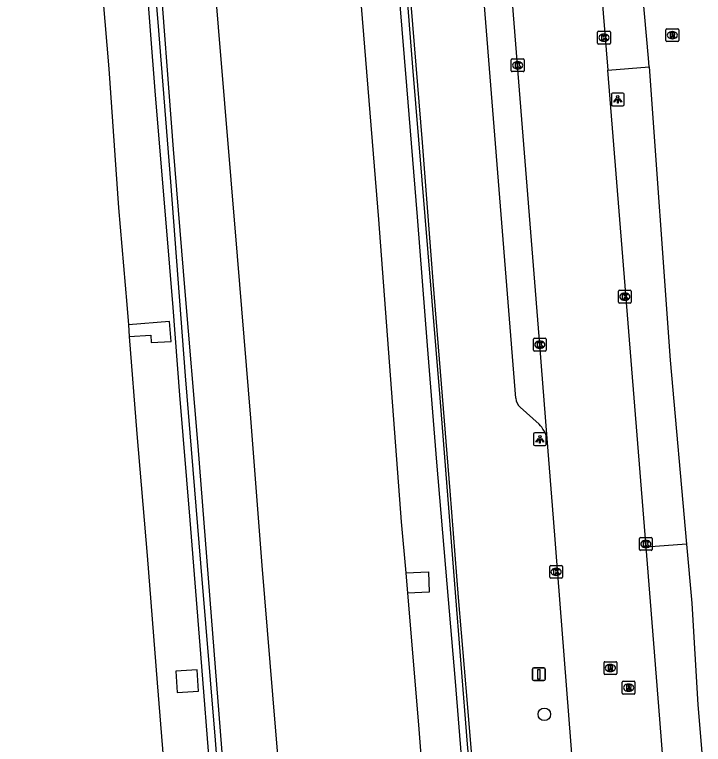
# Model space of a CAD drawing. Extents: x 157692 to 159670, y 381454 to 383289.
# Drawn here: x 157852.5 to 157906.6, y 381712.2 to 381769.6 of the extents above; entities that cross this region are included whole.
import ezdxf

# ---------------------------------------------------------------- set-up
doc = ezdxf.new("R2010")
doc.units = 0
for name, color, linetype in [('IMGEO_Berm_gesloten', 7, 'Continuous'), ('IMGEO_Berm_groen', 7, 'Continuous'), ('IMGEO_Berm_open', 7, 'Continuous'), ('IMGEO_Boom', 7, 'Continuous'), ('IMGEO_Geluidsscherm', 7, 'Continuous'), ('IMGEO_Kolk', 7, 'Continuous'), ('IMGEO_Lichtpunt', 7, 'Continuous'), ('IMGEO_Muur', 7, 'Continuous'), ('IMGEO_Parkeervlak_open', 7, 'Continuous'), ('IMGEO_Rijbaan_autosnelweg', 7, 'Continuous'), ('IMGEO_Rijbaan_autoweg', 7, 'Continuous'), ('IMGEO_Rijbaan_lokaal_gesloten', 7, 'Continuous'), ('IMGEO_Rioolput', 7, 'Continuous'), ('IMGEO_Verkeersbordpaal', 7, 'Continuous'), ('IMGEO_Voetpad_open', 7, 'Continuous')]:
    doc.layers.add(name, color=color, linetype=linetype)

msp = doc.modelspace()

# ---------------------------------------------------------------- linework, layer by layer
at = {"layer": 'IMGEO_Berm_gesloten'}
msp.add_lwpolyline([(157883.254, 381725.724), (157885.037, 381725.795), (157885.101, 381724.205), (157883.385, 381724.136)], dxfattribs=at)
at = {"layer": 'IMGEO_Berm_groen'}
msp.add_lwpolyline([(157865.214, 381718.007), (157865.302, 381716.33), (157866.978, 381716.418), (157866.89, 381718.095), (157865.214, 381718.007)], dxfattribs=at)
at = {"layer": 'IMGEO_Berm_open'}
msp.add_lwpolyline([(157861.548, 381744.296), (157863.248, 381744.393), (157863.26, 381743.826), (157864.829, 381743.908), (157864.704, 381745.475), (157861.478, 381745.198)], dxfattribs=at)
at = {"layer": 'IMGEO_Boom'}
msp.add_circle((157894.143, 381714.611), 0.489, dxfattribs=at)
at = {"layer": 'IMGEO_Geluidsscherm'}
for points in [[(157874.053, 381638.712), (157872.666, 381656.094), (157871.737, 381668.027), (157870.721, 381681.637), (157869.567, 381696.23), (157868.32, 381712.586), (157867.159, 381726.489), (157865.954, 381741.209), (157864.809, 381756.45), (157863.806, 381768.982), (157862.385, 381786.19), (157861.408, 381800.707), (157860.147, 381816.502), (157858.882, 381832.382), (157857.547, 381849.595), (157856.042, 381866.756), (157854.906, 381881.824), (157854.737, 381883.41), (157854.585, 381886.29)], [(157894.139, 381641.124), (157893.247, 381651.551), (157892.35, 381662.063), (157891.41, 381672.573), (157890.762, 381680.814), (157889.905, 381691.372), (157889.058, 381701.758), (157888.118, 381712.268), (157887.113, 381724.843), (157885.957, 381739.479), (157885.015, 381750.851), (157883.817, 381765.443), (157882.659, 381780.122), (157881.699, 381792.657), (157880.689, 381805.318), (157879.686, 381817.851), (157878.57, 381832.532), (157877.418, 381847.083), (157876.408, 381859.744), (157875.211, 381874.335), (157874.447, 381884.768)]]:
    msp.add_lwpolyline(points, dxfattribs=at)
at = {"layer": 'IMGEO_Kolk'}
for p, q in [((157898.327, 381767.337), (157898.327, 381768.189)), ((157898.402, 381768.263), (157899.254, 381768.263)), ((157898.815, 381768.043), (157898.84, 381768.043)), ((157899.328, 381768.189), (157899.328, 381767.337)), ((157899.254, 381767.263), (157898.402, 381767.263)), ((157898.838, 381767.483), (157898.813, 381767.483)), ((157891.618, 381766.098), (157892.47, 381766.098)), ((157891.543, 381765.172), (157891.543, 381766.024)), ((157892.031, 381765.878), (157892.056, 381765.878)), ((157892.544, 381766.024), (157892.544, 381765.172)), ((157892.47, 381765.098), (157891.618, 381765.098)), ((157892.054, 381765.318), (157892.029, 381765.318)), ((157899.96, 381746.995), (157899.96, 381747.847)), ((157900.035, 381747.921), (157900.887, 381747.921)), ((157900.961, 381747.847), (157900.961, 381746.995)), ((157900.448, 381747.701), (157900.473, 381747.701)), ((157900.887, 381746.921), (157900.035, 381746.921)), ((157900.471, 381747.141), (157900.446, 381747.141)), ((157893.283, 381743.222), (157893.283, 381744.074)), ((157893.358, 381744.148), (157894.21, 381744.148)), ((157893.771, 381743.928), (157893.796, 381743.928)), ((157894.284, 381744.074), (157894.284, 381743.222)), ((157894.21, 381743.148), (157893.358, 381743.148)), ((157893.794, 381743.368), (157893.769, 381743.368)), ((157901.612, 381727.566), (157901.612, 381728.418)), ((157901.687, 381728.492), (157902.539, 381728.492)), ((157902.1, 381728.272), (157902.125, 381728.272)), ((157902.613, 381728.418), (157902.613, 381727.566)), ((157902.123, 381727.712), (157902.098, 381727.712)), ((157902.539, 381727.492), (157901.687, 381727.492)), ((157894.564, 381725.377), (157894.564, 381726.229)), ((157894.639, 381726.303), (157895.491, 381726.303)), ((157895.052, 381726.083), (157895.077, 381726.083)), ((157895.565, 381726.229), (157895.565, 381725.377)), ((157895.075, 381725.523), (157895.05, 381725.523)), ((157895.491, 381725.303), (157894.639, 381725.303))]:
    msp.add_line(p, q, dxfattribs=at)
for points in [[(157898.327, 381767.337), (157898.327, 381768.189)], [(157898.402, 381768.263), (157899.254, 381768.263)], [(157898.648, 381767.963), (157898.771, 381767.963), (157898.771, 381767.812), (157898.901, 381767.963), (157899.065, 381767.963), (157898.919, 381767.812), (157899.072, 381767.563), (157898.92, 381767.563), (157898.835, 381767.727), (157898.771, 381767.66), (157898.771, 381767.563), (157898.648, 381767.563), (157898.648, 381767.963)], [(157899.328, 381768.189), (157899.328, 381767.337)], [(157899.254, 381767.263), (157898.402, 381767.263)], [(157891.618, 381766.098), (157892.47, 381766.098)], [(157891.543, 381765.172), (157891.543, 381766.024)], [(157891.864, 381765.798), (157891.987, 381765.798), (157891.987, 381765.647), (157892.117, 381765.798), (157892.281, 381765.798), (157892.135, 381765.647), (157892.288, 381765.398), (157892.136, 381765.398), (157892.051, 381765.562), (157891.987, 381765.495), (157891.987, 381765.398), (157891.864, 381765.398), (157891.864, 381765.798)], [(157892.544, 381766.024), (157892.544, 381765.172)], [(157892.47, 381765.098), (157891.618, 381765.098)], [(157899.96, 381746.995), (157899.96, 381747.847)], [(157900.035, 381747.921), (157900.887, 381747.921)], [(157900.961, 381747.847), (157900.961, 381746.995)], [(157900.281, 381747.621), (157900.404, 381747.621), (157900.404, 381747.47), (157900.534, 381747.621), (157900.698, 381747.621), (157900.552, 381747.47), (157900.705, 381747.221), (157900.553, 381747.221), (157900.468, 381747.385), (157900.404, 381747.318), (157900.404, 381747.221), (157900.281, 381747.221), (157900.281, 381747.621)], [(157900.887, 381746.921), (157900.035, 381746.921)], [(157893.283, 381743.222), (157893.283, 381744.074)], [(157893.358, 381744.148), (157894.21, 381744.148)], [(157893.604, 381743.848), (157893.727, 381743.848), (157893.727, 381743.697), (157893.857, 381743.848), (157894.021, 381743.848), (157893.875, 381743.697), (157894.028, 381743.448), (157893.876, 381743.448), (157893.791, 381743.612), (157893.727, 381743.545), (157893.727, 381743.448), (157893.604, 381743.448), (157893.604, 381743.848)], [(157894.284, 381744.074), (157894.284, 381743.222)], [(157894.21, 381743.148), (157893.358, 381743.148)], [(157901.612, 381727.566), (157901.612, 381728.418)], [(157901.687, 381728.492), (157902.539, 381728.492)], [(157902.613, 381728.418), (157902.613, 381727.566)], [(157901.933, 381728.192), (157902.056, 381728.192), (157902.056, 381728.041), (157902.186, 381728.192), (157902.35, 381728.192), (157902.204, 381728.041), (157902.357, 381727.792), (157902.205, 381727.792), (157902.12, 381727.956), (157902.056, 381727.889), (157902.056, 381727.792), (157901.933, 381727.792), (157901.933, 381728.192)], [(157902.539, 381727.492), (157901.687, 381727.492)], [(157894.564, 381725.377), (157894.564, 381726.229)], [(157894.639, 381726.303), (157895.491, 381726.303)], [(157894.885, 381726.003), (157895.008, 381726.003), (157895.008, 381725.852), (157895.138, 381726.003), (157895.302, 381726.003), (157895.156, 381725.852), (157895.309, 381725.603), (157895.157, 381725.603), (157895.072, 381725.767), (157895.008, 381725.7), (157895.008, 381725.603), (157894.885, 381725.603), (157894.885, 381726.003)], [(157895.565, 381726.229), (157895.565, 381725.377)], [(157895.491, 381725.303), (157894.639, 381725.303)]]:
    msp.add_lwpolyline(points, dxfattribs=at)
for centre, start, end in [((157898.404, 381768.187), 91.55205, 178.44795), ((157898.404, 381768.187), 91.55205, 178.44795), ((157899.252, 381768.187), 1.55205, 88.44795), ((157899.252, 381768.187), 1.55205, 88.44795), ((157898.404, 381767.339), 181.55205, 268.44795), ((157898.404, 381767.339), 181.55205, 268.44795), ((157899.252, 381767.339), 271.55205, 358.44795), ((157899.252, 381767.339), 271.55205, 358.44795), ((157891.62, 381766.022), 91.55205, 178.44795), ((157891.62, 381766.022), 91.55205, 178.44795), ((157892.468, 381766.022), 1.55205, 88.44795), ((157892.468, 381766.022), 1.55205, 88.44795), ((157891.62, 381765.174), 181.55205, 268.44795), ((157891.62, 381765.174), 181.55205, 268.44795), ((157892.468, 381765.174), 271.55205, 358.44795), ((157892.468, 381765.174), 271.55205, 358.44795), ((157900.037, 381747.845), 91.55205, 178.44795), ((157900.037, 381747.845), 91.55205, 178.44795), ((157900.885, 381747.845), 1.55205, 88.44795), ((157900.885, 381747.845), 1.55205, 88.44795), ((157900.037, 381746.997), 181.55205, 268.44795), ((157900.037, 381746.997), 181.55205, 268.44795), ((157900.885, 381746.997), 271.55205, 358.44795), ((157900.885, 381746.997), 271.55205, 358.44795), ((157893.36, 381744.072), 91.55205, 178.44795), ((157893.36, 381744.072), 91.55205, 178.44795), ((157894.208, 381744.072), 1.55205, 88.44795), ((157894.208, 381744.072), 1.55205, 88.44795), ((157893.36, 381743.224), 181.55205, 268.44795), ((157893.36, 381743.224), 181.55205, 268.44795), ((157894.208, 381743.224), 271.55205, 358.44795), ((157894.208, 381743.224), 271.55205, 358.44795), ((157901.689, 381728.416), 91.55205, 178.44795), ((157901.689, 381728.416), 91.55205, 178.44795), ((157902.537, 381728.416), 1.55205, 88.44795), ((157902.537, 381728.416), 1.55205, 88.44795), ((157901.689, 381727.568), 181.55205, 268.44795), ((157901.689, 381727.568), 181.55205, 268.44795), ((157902.537, 381727.568), 271.55205, 358.44795), ((157902.537, 381727.568), 271.55205, 358.44795), ((157894.641, 381726.227), 91.55205, 178.44795), ((157894.641, 381726.227), 91.55205, 178.44795), ((157895.489, 381726.227), 1.55205, 88.44795), ((157895.489, 381726.227), 1.55205, 88.44795), ((157894.641, 381725.379), 181.55205, 268.44795), ((157894.641, 381725.379), 181.55205, 268.44795), ((157895.489, 381725.379), 271.55205, 358.44795), ((157895.489, 381725.379), 271.55205, 358.44795)]:
    msp.add_arc(centre, 0.0765, start, end, dxfattribs=at)
for centre, major_axis, ratio, start_param, end_param in [((157898.814, 381767.763), (-0.387, 0.002), 0.722429, 4.712389, 7.853982), ((157898.839, 381767.763), (-0.39, 0.002), 0.717154, 1.570796, 4.712389), ((157892.03, 381765.598), (-0.387, 0.002), 0.722429, 4.712389, 7.853982), ((157892.055, 381765.598), (-0.39, 0.002), 0.717154, 1.570796, 4.712389), ((157900.447, 381747.421), (-0.387, 0.002), 0.722429, 4.712389, 7.853982), ((157900.472, 381747.421), (-0.39, 0.002), 0.717154, 1.570796, 4.712389), ((157893.77, 381743.648), (-0.387, 0.002), 0.722429, 4.712389, 7.853982), ((157893.795, 381743.648), (-0.39, 0.002), 0.717154, 1.570796, 4.712389), ((157902.099, 381727.992), (-0.387, 0.002), 0.722429, 4.712389, 7.853982), ((157902.124, 381727.992), (-0.39, 0.002), 0.717154, 1.570796, 4.712389), ((157895.051, 381725.803), (-0.387, 0.002), 0.722429, 4.712389, 7.853982), ((157895.076, 381725.803), (-0.39, 0.002), 0.717154, 1.570796, 4.712389)]:
    msp.add_ellipse(centre, major_axis=major_axis, ratio=ratio, start_param=start_param, end_param=end_param, dxfattribs=at)
at = {"layer": 'IMGEO_Lichtpunt'}
for p, q in [((157899.403, 381763.322), (157899.403, 381762.515)), ((157899.403, 381763.322), (157899.403, 381762.515)), ((157900.305, 381763.417), (157899.497, 381763.417)), ((157900.305, 381763.417), (157899.497, 381763.417)), ((157900.399, 381762.515), (157900.399, 381763.322)), ((157900.399, 381762.515), (157900.399, 381763.322)), ((157899.497, 381762.421), (157900.305, 381762.421)), ((157899.497, 381762.421), (157900.305, 381762.421)), ((157893.296, 381736.625), (157893.296, 381735.818)), ((157893.296, 381736.625), (157893.296, 381735.818)), ((157894.198, 381736.72), (157893.39, 381736.72)), ((157894.198, 381736.72), (157893.39, 381736.72)), ((157894.292, 381735.818), (157894.292, 381736.625)), ((157894.292, 381735.818), (157894.292, 381736.625)), ((157893.39, 381735.724), (157894.198, 381735.724)), ((157893.39, 381735.724), (157894.198, 381735.724))]:
    msp.add_line(p, q, dxfattribs=at)
for points in [[(157899.777, 381762.986), (157899.816, 381762.958), (157899.628, 381762.696), (157899.59, 381762.723), (157899.777, 381762.986)], [(157899.879, 381762.938), (157899.926, 381762.938), (157899.926, 381762.616), (157899.879, 381762.616), (157899.879, 381762.938)], [(157899.989, 381762.958), (157900.027, 381762.985), (157900.214, 381762.723), (157900.175, 381762.695), (157899.989, 381762.958)], [(157893.67, 381736.289), (157893.709, 381736.261), (157893.521, 381735.999), (157893.483, 381736.026), (157893.67, 381736.289)], [(157893.882, 381736.261), (157893.92, 381736.288), (157894.107, 381736.026), (157894.068, 381735.998), (157893.882, 381736.261)], [(157893.772, 381736.241), (157893.819, 381736.241), (157893.819, 381735.919), (157893.772, 381735.919), (157893.772, 381736.241)]]:
    msp.add_lwpolyline(points, dxfattribs=at)
for centre in [(157899.902, 381763.12), (157893.795, 381736.423)]:
    msp.add_circle(centre, 0.0994, dxfattribs=at)
for centre, start, end in [((157899.497, 381763.322), 90, 180), ((157899.497, 381763.322), 90, 180), ((157900.305, 381763.322), 0, 90), ((157900.305, 381763.322), 0, 90), ((157899.497, 381762.515), 180, 270), ((157899.497, 381762.515), 180, 270), ((157900.305, 381762.515), 270, 0), ((157900.305, 381762.515), 270, 360), ((157893.39, 381736.625), 90, 180), ((157893.39, 381736.625), 90, 180), ((157894.198, 381736.625), 0, 90), ((157894.198, 381736.625), 0, 90), ((157893.39, 381735.818), 180, 270), ((157893.39, 381735.818), 180, 270), ((157894.198, 381735.818), 270, 0), ((157894.198, 381735.818), 270, 360)]:
    msp.add_arc(centre, 0.0946, start, end, dxfattribs=at)
at = {"layer": 'IMGEO_Muur'}
for points in [[(157852.566, 381942.102), (157853.196, 381934.112), (157853.848, 381926.083), (157854.451, 381918.086), (157855.298, 381906.882), (157855.156, 381899.332), (157855.061, 381891.288), (157855.001, 381886.264), (157855.226, 381883.216), (157855.91, 381875.127), (157857.036, 381861.071), (157857.969, 381849.462), (157858.911, 381838.09), (157859.838, 381826.588), (157860.71, 381815.729), (157861.68, 381803.41), (157862.684, 381789.628), (157863.821, 381774.538), (157864.981, 381759.018), (157865.914, 381747.818), (157866.94, 381735.675), (157867.965, 381722.303), (157868.994, 381709.276)], [(157887.932, 381707.729), (157887.155, 381717.191), (157886.515, 381724.851), (157885.711, 381734.42), (157884.966, 381743.588), (157884.182, 381753.692), (157883.34, 381763.97), (157882.447, 381774.827), (157882.173, 381778.304), (157881.488, 381787.341), (157880.879, 381794.83), (157880.152, 381804.166), (157879.468, 381813.482), (157878.811, 381821.896), (157877.88, 381833.462), (157877.286, 381840.672), (157876.321, 381852.904), (157875.521, 381862.797), (157874.824, 381871.962), (157874.1, 381881.234), (157873.193, 381892.349), (157873.989, 381892.369)], [(157889.505, 381698.696), (157888.108, 381715.453), (157887.411, 381723.799), (157886.734, 381732.168), (157886.078, 381740.56), (157885.416, 381748.649), (157884.565, 381759.53), (157883.305, 381774.894), (157881.864, 381793.308), (157881.01, 381804.232), (157880.198, 381814.361), (157879.607, 381821.916), (157878.695, 381833.548), (157877.743, 381845.523), (157876.888, 381856.468), (157876.377, 381862.907), (157875.637, 381872.07), (157874.781, 381883.037), (157873.989, 381892.369)], [(157867.915, 381709.715), (157867.171, 381719.374), (157866.318, 381729.867), (157865.523, 381739.673), (157864.989, 381746.563), (157864.461, 381752.914), (157863.617, 381763.257), (157862.806, 381773.774), (157862.051, 381784.444), (157861.203, 381795.67), (157860.376, 381806.488), (157859.703, 381815.202), (157858.987, 381823.914), (157858.251, 381833.422)]]:
    msp.add_lwpolyline(points, dxfattribs=at)
at = {"layer": 'IMGEO_Parkeervlak_open'}
for points in [[(157891.913, 381739.433), (157888.184, 381786.041)], [(157893.728, 381737.403), (157892.241, 381738.733)]]:
    msp.add_lwpolyline(points, dxfattribs=at)
for centre, radius, start, end in [((157892.92, 381739.478), 1.008, 182.55237, 227.66052), ((157891.963, 381735.687), 2.462, 13.87313, 44.19287)]:
    msp.add_arc(centre, radius, start, end, dxfattribs=at)
at = {"layer": 'IMGEO_Rijbaan_autosnelweg'}
for points in [[(157846.341, 381937.972), (157847.923, 381918.866), (157849.448, 381899.281), (157850.435, 381885.685), (157850.997, 381877.976), (157851.061, 381877.119), (157851.707, 381869.33), (157852.642, 381857.268), (157853.592, 381845.746), (157854.41, 381834.69), (157855.323, 381823.446), (157856.177, 381813.75), (157856.906, 381803.574), (157857.725, 381793.316), (157858.397, 381784.214), (157859.119, 381774.964), (157859.928, 381765.309), (157860.695, 381754.402), (157861.352, 381746.808), (157861.478, 381745.198)], [(157861.478, 381745.198), (157861.548, 381744.296)], [(157861.548, 381744.296), (157862.145, 381736.635), (157862.948, 381727.087), (157863.732, 381717.086), (157864.635, 381706.057), (157865.474, 381695.412), (157866.333, 381684.381), (157867.087, 381674.55), (157867.859, 381664.764), (157868.754, 381653.066), (157869.845, 381640.086), (157870.805, 381627.181), (157871.895, 381613.885), (157872.944, 381600.363), (157873.76, 381590.175), (157874.653, 381579.91), (157875.723, 381565.684)]]:
    msp.add_lwpolyline(points, dxfattribs=at)
at = {"layer": 'IMGEO_Rijbaan_autoweg'}
for points in [[(157854.775, 381943.17), (157855.675, 381931.633), (157856.539, 381921.158), (157857.093, 381913.494), (157858.078, 381900.896), (157859.349, 381885.296), (157860.482, 381870.701), (157861.613, 381856.559), (157862.57, 381845.317), (157863.541, 381831.749), (157864.246, 381822.842), (157865.141, 381810.714), (157866.157, 381798.354), (157867.132, 381785.518), (157868.028, 381774.618), (157869.025, 381762.603), (157870.022, 381750.608), (157871.057, 381737.862), (157871.967, 381726.294), (157873, 381713.591), (157873.682, 381705.524)], [(157873.377, 381868.049), (157873.585, 381862.1), (157873.92, 381850.557), (157874.303, 381839.407), (157874.844, 381831.878), (157875.738, 381819.514), (157876.969, 381804.757), (157877.974, 381792.105), (157879.326, 381775.432), (157881.117, 381753.472), (157882.892, 381729.72), (157883.254, 381725.724)], [(157883.254, 381725.724), (157883.385, 381724.136)], [(157883.385, 381724.136), (157884.249, 381713.789), (157885.718, 381694.582), (157886.683, 381684.924), (157887.404, 381678.445), (157888.701, 381668.639), (157890.369, 381656.458)]]:
    msp.add_lwpolyline(points, dxfattribs=at)
at = {"layer": 'IMGEO_Rijbaan_lokaal_gesloten'}
for points in [[(157894.353, 381736.277), (157893.784, 381743.648), (157892.044, 381765.598), (157890.262, 381788.072), (157890.15, 381789.481)], [(157898.397, 381774.383), (157898.636, 381771.323), (157899.136, 381765.221)], [(157902.13, 381727.743), (157899.136, 381765.221)], [(157896.978, 381703.04), (157896.755, 381705.805), (157894.87, 381730.006), (157894.353, 381736.277)], [(157903.543, 381709.866), (157903.212, 381714.239), (157902.471, 381723.473), (157902.13, 381727.743)]]:
    msp.add_lwpolyline(points, dxfattribs=at)
at = {"layer": 'IMGEO_Rioolput'}
for p, q in [((157903.693, 381767.532), (157903.693, 381768.384)), ((157903.768, 381768.458), (157904.62, 381768.458)), ((157904.694, 381768.384), (157904.694, 381767.532)), ((157904.181, 381768.238), (157904.206, 381768.238)), ((157904.62, 381767.458), (157903.768, 381767.458)), ((157904.204, 381767.678), (157904.179, 381767.678)), ((157898.827, 381717.816), (157898.827, 381718.668)), ((157898.902, 381718.742), (157899.754, 381718.742)), ((157899.315, 381718.522), (157899.34, 381718.522)), ((157899.828, 381718.668), (157899.828, 381717.816)), ((157899.338, 381717.962), (157899.313, 381717.962)), ((157899.754, 381717.742), (157898.902, 381717.742)), ((157900.259, 381716.277), (157900.259, 381717.129)), ((157900.334, 381717.203), (157901.186, 381717.203)), ((157900.747, 381716.983), (157900.772, 381716.983)), ((157901.26, 381717.129), (157901.26, 381716.277)), ((157901.186, 381716.203), (157900.334, 381716.203)), ((157900.77, 381716.423), (157900.745, 381716.423))]:
    msp.add_line(p, q, dxfattribs=at)
for points in [[(157903.693, 381767.532), (157903.693, 381768.384)], [(157903.768, 381768.458), (157904.62, 381768.458)], [(157904.694, 381768.384), (157904.694, 381767.532)], [(157904.282, 381768.156), (157904.03, 381768.158), (157904.03, 381767.758)], [(157904.03, 381767.758), (157904.154, 381767.758), (157904.154, 381767.92), (157904.165, 381767.92)], [(157904.208, 381768.077), (157904.154, 381768.077), (157904.154, 381767.996)], [(157904.154, 381767.996), (157904.206, 381767.996)], [(157904.212, 381767.891), (157904.283, 381767.758), (157904.423, 381767.758), (157904.358, 381767.884)], [(157904.62, 381767.458), (157903.768, 381767.458)], [(157898.827, 381717.816), (157898.827, 381718.668)], [(157898.902, 381718.742), (157899.754, 381718.742)], [(157899.828, 381718.668), (157899.828, 381717.816)], [(157899.416, 381718.44), (157899.164, 381718.442), (157899.164, 381718.042)], [(157899.164, 381718.042), (157899.288, 381718.042), (157899.288, 381718.204), (157899.299, 381718.204)], [(157899.342, 381718.361), (157899.288, 381718.361), (157899.288, 381718.28)], [(157899.288, 381718.28), (157899.34, 381718.28)], [(157899.346, 381718.175), (157899.417, 381718.042), (157899.557, 381718.042), (157899.492, 381718.168)], [(157899.754, 381717.742), (157898.902, 381717.742)], [(157900.259, 381716.277), (157900.259, 381717.129)], [(157900.334, 381717.203), (157901.186, 381717.203)], [(157900.848, 381716.901), (157900.596, 381716.903), (157900.596, 381716.503)], [(157900.774, 381716.822), (157900.72, 381716.822), (157900.72, 381716.741)], [(157901.26, 381717.129), (157901.26, 381716.277)], [(157901.186, 381716.203), (157900.334, 381716.203)], [(157900.596, 381716.503), (157900.72, 381716.503), (157900.72, 381716.665), (157900.731, 381716.665)], [(157900.72, 381716.741), (157900.772, 381716.741)], [(157900.778, 381716.636), (157900.849, 381716.503), (157900.989, 381716.503), (157900.924, 381716.629)]]:
    msp.add_lwpolyline(points, dxfattribs=at)
for centre, radius, start, end in [((157903.77, 381768.382), 0.0765, 91.55205, 178.44795), ((157903.77, 381768.382), 0.0765, 91.55205, 178.44795), ((157904.618, 381768.382), 0.0765, 1.55205, 88.44795), ((157904.618, 381768.382), 0.0765, 1.55205, 88.44795), ((157904.164, 381767.867), 0.0533, 26.02933, 88.69889), ((157904.19, 381768.185), 0.19, 274.7715, 282.96867), ((157904.214, 381767.981), 0.0964, 77.00612, 93.18647), ((157904.228, 381768.038), 0.0378, 276.66336, 79.67722), ((157904.281, 381768.046), 0.109, 350.36119, 89.41601), ((157904.279, 381768.046), 0.112, 277.58423, 350.98172), ((157904.263, 381767.831), 0.108, 29.51342, 73.79051), ((157903.77, 381767.534), 0.0765, 181.55205, 268.44795), ((157903.77, 381767.534), 0.0765, 181.55205, 268.44795), ((157904.618, 381767.534), 0.0765, 271.55205, 358.44795), ((157904.618, 381767.534), 0.0765, 271.55205, 358.44795), ((157898.904, 381718.666), 0.0765, 91.55205, 178.44795), ((157898.904, 381718.666), 0.0765, 91.55205, 178.44795), ((157899.752, 381718.666), 0.0765, 1.55205, 88.44795), ((157899.752, 381718.666), 0.0765, 1.55205, 88.44795), ((157899.298, 381718.151), 0.0533, 26.02933, 88.69889), ((157899.324, 381718.469), 0.19, 274.7715, 282.96867), ((157899.348, 381718.265), 0.0964, 77.00612, 93.18647), ((157899.362, 381718.322), 0.0378, 276.66336, 79.67722), ((157899.415, 381718.33), 0.109, 350.36119, 89.41601), ((157899.413, 381718.33), 0.112, 277.58423, 350.98172), ((157899.397, 381718.115), 0.108, 29.51342, 73.79051), ((157898.904, 381717.818), 0.0765, 181.55205, 268.44795), ((157898.904, 381717.818), 0.0765, 181.55205, 268.44795), ((157899.752, 381717.818), 0.0765, 271.55205, 358.44795), ((157899.752, 381717.818), 0.0765, 271.55205, 358.44795), ((157900.336, 381717.127), 0.0765, 91.55205, 178.44795), ((157900.336, 381717.127), 0.0765, 91.55205, 178.44795), ((157900.78, 381716.726), 0.0964, 77.00612, 93.18647), ((157900.794, 381716.783), 0.0378, 276.66336, 79.67722), ((157900.847, 381716.791), 0.109, 350.36119, 89.41601), ((157900.845, 381716.791), 0.112, 277.58423, 350.98172), ((157901.184, 381717.127), 0.0765, 1.55205, 88.44795), ((157901.184, 381717.127), 0.0765, 1.55205, 88.44795), ((157900.336, 381716.279), 0.0765, 181.55205, 268.44795), ((157900.336, 381716.279), 0.0765, 181.55205, 268.44795), ((157900.73, 381716.612), 0.0533, 26.02933, 88.69889), ((157900.756, 381716.93), 0.19, 274.7715, 282.96867), ((157900.829, 381716.576), 0.108, 29.51342, 73.79051), ((157901.184, 381716.279), 0.0765, 271.55205, 358.44795), ((157901.184, 381716.279), 0.0765, 271.55205, 358.44795)]:
    msp.add_arc(centre, radius, start, end, dxfattribs=at)
for centre, major_axis, ratio, start_param, end_param in [((157904.18, 381767.958), (-0.387, 0.002), 0.722429, 4.712389, 7.853982), ((157904.205, 381767.958), (-0.39, 0.002), 0.717154, 1.570796, 4.712389), ((157899.314, 381718.242), (-0.387, 0.002), 0.722429, 4.712389, 7.853982), ((157899.339, 381718.242), (-0.39, 0.002), 0.717154, 1.570796, 4.712389), ((157900.746, 381716.703), (-0.387, 0.002), 0.722429, 4.712389, 7.853982), ((157900.771, 381716.703), (-0.39, 0.002), 0.717154, 1.570796, 4.712389)]:
    msp.add_ellipse(centre, major_axis=major_axis, ratio=ratio, start_param=start_param, end_param=end_param, dxfattribs=at)
at = {"layer": 'IMGEO_Verkeersbordpaal'}
for p, q in [((157893.221, 381717.355), (157893.221, 381718.155)), ((157893.221, 381718.155), (157893.221, 381717.355)), ((157893.321, 381718.255), (157894.111, 381718.255)), ((157894.111, 381718.255), (157893.321, 381718.255)), ((157894.211, 381718.155), (157894.211, 381717.355)), ((157894.211, 381717.355), (157894.211, 381718.155)), ((157894.111, 381717.255), (157893.321, 381717.255)), ((157893.321, 381717.255), (157894.111, 381717.255))]:
    msp.add_line(p, q, dxfattribs=at)
msp.add_lwpolyline([(157893.641, 381718.13), (157893.791, 381718.13), (157893.791, 381717.38), (157893.641, 381717.38), (157893.641, 381718.13)], dxfattribs=at)
for centre, start, end in [((157893.321, 381718.155), 90, 180), ((157893.321, 381718.155), 90, 180), ((157894.111, 381718.155), 0, 90), ((157894.111, 381718.155), 360, 90), ((157893.321, 381717.355), 180, 270), ((157893.321, 381717.355), 180, 270), ((157894.111, 381717.355), 270, 0), ((157894.111, 381717.355), 270, 0)]:
    msp.add_arc(centre, 0.1, start, end, dxfattribs=at)
at = {"layer": 'IMGEO_Voetpad_open'}
for points in [[(157902.361, 381765.473), (157902.312, 381766.143), (157901.564, 381774.658)], [(157899.136, 381765.221), (157902.361, 381765.473)], [(157902.361, 381765.473), (157904.03, 381742.442), (157905.313, 381727.97)], [(157905.313, 381727.97), (157902.13, 381727.743)], [(157905.313, 381727.97), (157905.724, 381723.33), (157906.185, 381715.359), (157906.632, 381710.048)]]:
    msp.add_lwpolyline(points, dxfattribs=at)

doc.saveas('drawing.dxf')
